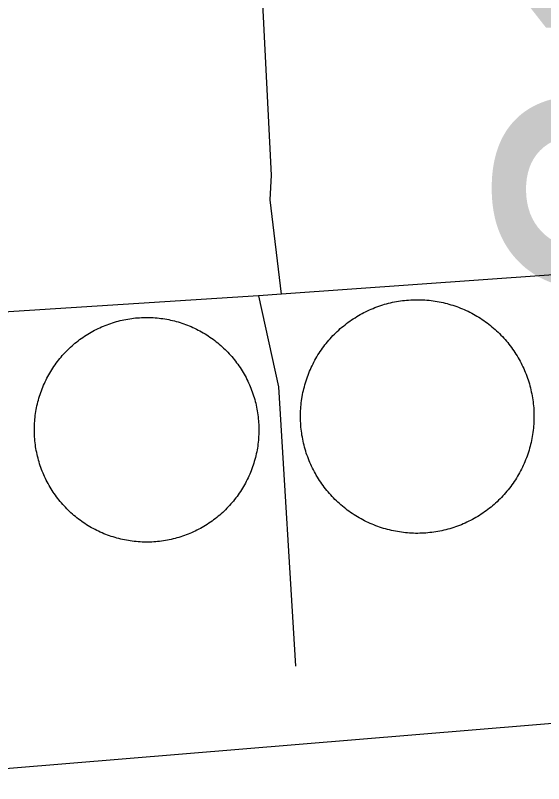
# Model space of a CAD drawing. Extents: x 3598634 to 3636690, y 517270 to 542944.
# Drawn here: x 3616783.1 to 3616944.7, y 533016.3 to 533251.2 of the extents above; entities that cross this region are included whole.
import ezdxf

# ---------------------------------------------------------------- set-up
doc = ezdxf.new("R2010")
doc.units = 0
for name, color, linetype in [('V-DOMW-TANK', 7, 'Continuous'), ('V-ROAD-CNTR', 7, 'Continuous'), ('V-SURV-IDEN', 7, 'Continuous'), ('V-UTIL-LINE', 7, 'Continuous')]:
    doc.layers.add(name, color=color, linetype=linetype)

msp = doc.modelspace()

# ---------------------------------------------------------------- linework, layer by layer
at = {"layer": 'V-DOMW-TANK'}
for points in [[(3616872.14, 533117.37), (3616871.95, 533117.96), (3616871.77, 533118.56), (3616871.61, 533119.16), (3616871.45, 533119.76), (3616871.3, 533120.37), (3616871.16, 533120.98), (3616871.03, 533121.59), (3616870.92, 533122.2), (3616870.81, 533122.81), (3616870.72, 533123.43), (3616870.64, 533124.05), (3616870.56, 533124.67), (3616870.5, 533125.29), (3616870.45, 533125.91), (3616870.41, 533126.53), (3616870.38, 533127.15), (3616870.36, 533127.78), (3616870.35, 533128.4), (3616870.36, 533129.02), (3616870.37, 533129.65), (3616870.4, 533130.27), (3616870.43, 533130.89), (3616870.48, 533131.51), (3616870.53, 533132.13), (3616870.6, 533132.75), (3616870.68, 533133.37), (3616870.77, 533133.99), (3616870.87, 533134.6), (3616870.98, 533135.22), (3616871.11, 533135.83), (3616871.24, 533136.44), (3616871.38, 533137.04), (3616871.54, 533137.65), (3616871.7, 533138.25), (3616871.87, 533138.85), (3616872.06, 533139.44), (3616872.25, 533140.03), (3616872.46, 533140.62), (3616872.68, 533141.21), (3616872.9, 533141.79), (3616873.14, 533142.36), (3616873.39, 533142.94), (3616873.64, 533143.5), (3616873.91, 533144.07), (3616874.19, 533144.63), (3616874.47, 533145.18), (3616874.77, 533145.73), (3616875.07, 533146.28), (3616875.38, 533146.81), (3616875.71, 533147.34), (3616876.04, 533147.87), (3616876.38, 533148.39), (3616876.74, 533148.91), (3616877.1, 533149.42), (3616877.46, 533149.92), (3616877.84, 533150.42), (3616878.23, 533150.9), (3616878.62, 533151.39), (3616879.02, 533151.86), (3616879.44, 533152.33), (3616879.86, 533152.79), (3616880.29, 533153.25), (3616880.72, 533153.69), (3616881.16, 533154.13), (3616881.61, 533154.56), (3616882.07, 533154.98), (3616882.54, 533155.4), (3616883.01, 533155.81), (3616883.49, 533156.2), (3616883.98, 533156.59), (3616884.47, 533156.98), (3616884.97, 533157.35), (3616885.47, 533157.71), (3616885.99, 533158.07), (3616886.5, 533158.41), (3616887.03, 533158.75), (3616887.56, 533159.08), (3616888.09, 533159.39), (3616888.64, 533159.7), (3616889.18, 533160), (3616889.73, 533160.29), (3616890.29, 533160.57), (3616890.85, 533160.84), (3616891.42, 533161.1), (3616891.99, 533161.35), (3616892.56, 533161.6), (3616893.14, 533161.83), (3616893.73, 533162.05), (3616894.31, 533162.26), (3616894.9, 533162.46), (3616895.5, 533162.65), (3616896.1, 533162.83), (3616896.7, 533163), (3616897.3, 533163.15), (3616897.9, 533163.3), (3616898.51, 533163.44), (3616899.12, 533163.56), (3616899.73, 533163.68), (3616900.35, 533163.79), (3616900.97, 533163.88)], [(3616900.97, 533163.88), (3616901.58, 533163.96), (3616902.2, 533164.04), (3616902.82, 533164.1), (3616903.44, 533164.15), (3616904.06, 533164.19), (3616904.69, 533164.22), (3616905.31, 533164.24), (3616905.93, 533164.25), (3616906.56, 533164.24), (3616907.18, 533164.23), (3616907.8, 533164.2), (3616908.43, 533164.17), (3616909.05, 533164.12), (3616909.67, 533164.07), (3616910.29, 533164), (3616910.91, 533163.92), (3616911.52, 533163.83), (3616912.14, 533163.73), (3616912.75, 533163.61), (3616913.36, 533163.49), (3616913.97, 533163.36), (3616914.58, 533163.22), (3616915.18, 533163.06), (3616915.78, 533162.9), (3616916.38, 533162.72), (3616916.98, 533162.54), (3616917.57, 533162.34), (3616918.16, 533162.14), (3616918.74, 533161.92), (3616919.32, 533161.7), (3616919.9, 533161.46), (3616920.47, 533161.21), (3616921.04, 533160.96), (3616921.6, 533160.69), (3616922.16, 533160.41), (3616922.72, 533160.13), (3616923.27, 533159.83), (3616923.81, 533159.53), (3616924.35, 533159.21), (3616924.88, 533158.89), (3616925.41, 533158.56), (3616925.93, 533158.21), (3616926.44, 533157.86), (3616926.95, 533157.5), (3616927.46, 533157.14), (3616927.95, 533156.76), (3616928.44, 533156.37), (3616928.92, 533155.98), (3616929.4, 533155.57), (3616929.87, 533155.16), (3616930.33, 533154.74), (3616930.78, 533154.32), (3616931.23, 533153.88), (3616931.67, 533153.44), (3616932.1, 533152.99), (3616932.52, 533152.53), (3616932.93, 533152.06), (3616933.34, 533151.59), (3616933.74, 533151.11), (3616934.13, 533150.62)], [(3616798.31, 533148.05), (3616798.73, 533148.48), (3616799.15, 533148.9), (3616799.58, 533149.32), (3616800.02, 533149.73), (3616800.46, 533150.13), (3616800.91, 533150.53), (3616801.37, 533150.92), (3616801.83, 533151.29), (3616802.31, 533151.67), (3616802.78, 533152.03), (3616803.27, 533152.38), (3616803.75, 533152.72), (3616804.25, 533153.06), (3616804.75, 533153.39), (3616805.26, 533153.71), (3616805.77, 533154.02), (3616806.29, 533154.32), (3616806.82, 533154.61), (3616807.35, 533154.89), (3616807.88, 533155.17), (3616808.42, 533155.43), (3616808.96, 533155.69), (3616809.51, 533155.93), (3616810.06, 533156.17), (3616810.61, 533156.39), (3616811.17, 533156.61), (3616811.73, 533156.81), (3616812.3, 533157.01), (3616812.87, 533157.2), (3616813.44, 533157.38), (3616814.02, 533157.54), (3616814.6, 533157.7), (3616815.18, 533157.84), (3616815.76, 533157.98), (3616816.35, 533158.11), (3616816.93, 533158.22), (3616817.52, 533158.33), (3616818.12, 533158.42), (3616818.71, 533158.51), (3616819.3, 533158.58), (3616819.9, 533158.65), (3616820.5, 533158.7), (3616821.09, 533158.74), (3616821.69, 533158.78), (3616822.29, 533158.8), (3616822.89, 533158.81), (3616823.49, 533158.82), (3616824.09, 533158.81), (3616824.69, 533158.79), (3616825.29, 533158.76), (3616825.89, 533158.72), (3616826.48, 533158.67), (3616827.08, 533158.6), (3616827.67, 533158.53), (3616828.27, 533158.45), (3616828.86, 533158.36), (3616829.45, 533158.26), (3616830.04, 533158.14), (3616830.62, 533158.02), (3616831.21, 533157.89)], [(3616831.21, 533157.89), (3616831.79, 533157.74), (3616832.37, 533157.59), (3616832.95, 533157.43), (3616833.52, 533157.25), (3616834.09, 533157.07), (3616834.66, 533156.88), (3616835.22, 533156.67), (3616835.78, 533156.46), (3616836.34, 533156.24), (3616836.89, 533156), (3616837.44, 533155.76), (3616837.98, 533155.51), (3616838.52, 533155.25), (3616839.06, 533154.98), (3616839.59, 533154.7), (3616840.11, 533154.41), (3616840.63, 533154.11), (3616841.15, 533153.8), (3616841.66, 533153.49), (3616842.16, 533153.16), (3616842.66, 533152.83), (3616843.15, 533152.48), (3616843.63, 533152.13), (3616844.11, 533151.78), (3616844.59, 533151.41), (3616845.05, 533151.03), (3616845.51, 533150.65), (3616845.97, 533150.25), (3616846.41, 533149.85), (3616846.85, 533149.45), (3616847.29, 533149.03), (3616847.71, 533148.61), (3616848.13, 533148.18), (3616848.54, 533147.74), (3616848.94, 533147.3), (3616849.33, 533146.85), (3616849.72, 533146.39), (3616850.1, 533145.93), (3616850.47, 533145.45), (3616850.83, 533144.97), (3616851.19, 533144.49), (3616851.53, 533144), (3616851.87, 533143.51), (3616852.2, 533143), (3616852.51, 533142.5), (3616852.82, 533141.98), (3616853.12, 533141.47), (3616853.42, 533140.94), (3616853.7, 533140.41), (3616853.97, 533139.88), (3616854.24, 533139.34), (3616854.49, 533138.8), (3616854.74, 533138.25), (3616854.97, 533137.7), (3616855.2, 533137.15), (3616855.41, 533136.59), (3616855.62, 533136.03), (3616855.82, 533135.46), (3616856, 533134.89), (3616856.18, 533134.32), (3616856.35, 533133.74), (3616856.5, 533133.16), (3616856.65, 533132.58), (3616856.79, 533132), (3616856.91, 533131.41), (3616857.03, 533130.82), (3616857.14, 533130.23), (3616857.23, 533129.64), (3616857.31, 533129.05), (3616857.39, 533128.45), (3616857.45, 533127.86), (3616857.51, 533127.26), (3616857.55, 533126.66), (3616857.58, 533126.07), (3616857.61, 533125.47), (3616857.62, 533124.87), (3616857.62, 533124.27), (3616857.61, 533123.67), (3616857.59, 533123.07), (3616857.56, 533122.47), (3616857.52, 533121.88), (3616857.47, 533121.28), (3616857.41, 533120.68), (3616857.34, 533120.08), (3616857.26, 533119.49), (3616857.17, 533118.9), (3616857.06, 533118.31), (3616856.95, 533117.72), (3616856.83, 533117.13), (3616856.69, 533116.55), (3616856.55, 533115.97), (3616856.4, 533115.39), (3616856.23, 533114.81), (3616856.06, 533114.24), (3616855.88, 533113.67), (3616855.68, 533113.1), (3616855.48, 533112.54), (3616855.27, 533111.97), (3616855.04, 533111.42), (3616854.81, 533110.87)], [(3616934.13, 533150.62), (3616934.51, 533150.13), (3616934.88, 533149.63), (3616935.25, 533149.13), (3616935.6, 533148.61), (3616935.95, 533148.09), (3616936.28, 533147.57), (3616936.61, 533147.04), (3616936.93, 533146.51), (3616937.24, 533145.96), (3616937.54, 533145.42), (3616937.83, 533144.87), (3616938.11, 533144.31), (3616938.38, 533143.75), (3616938.64, 533143.18), (3616938.89, 533142.61), (3616939.13, 533142.04), (3616939.36, 533141.46), (3616939.58, 533140.87), (3616939.79, 533140.29), (3616939.99, 533139.7), (3616940.18, 533139.1), (3616940.36, 533138.51), (3616940.53, 533137.91), (3616940.69, 533137.3), (3616940.84, 533136.7), (3616940.97, 533136.09), (3616941.1, 533135.48), (3616941.21, 533134.86), (3616941.32, 533134.25), (3616941.42, 533133.64), (3616941.5, 533133.02), (3616941.57, 533132.4), (3616941.64, 533131.78), (3616941.69, 533131.16), (3616941.73, 533130.53), (3616941.76, 533129.91), (3616941.77, 533129.29), (3616941.78, 533128.67), (3616941.78, 533128.04), (3616941.76, 533127.42), (3616941.74, 533126.8), (3616941.71, 533126.17), (3616941.66, 533125.55), (3616941.6, 533124.93), (3616941.53, 533124.31), (3616941.45, 533123.69), (3616941.36, 533123.08), (3616941.26, 533122.46), (3616941.15, 533121.85), (3616941.03, 533121.24), (3616940.9, 533120.63), (3616940.75, 533120.02), (3616940.6, 533119.42), (3616940.44, 533118.82), (3616940.26, 533118.22), (3616940.07, 533117.62), (3616939.88, 533117.03), (3616939.67, 533116.44), (3616939.46, 533115.86), (3616939.23, 533115.28), (3616939, 533114.7), (3616938.75, 533114.13), (3616938.49, 533113.56), (3616938.23, 533113), (3616937.95, 533112.44), (3616937.66, 533111.89), (3616937.37, 533111.33), (3616937.06, 533110.79), (3616936.75, 533110.25), (3616936.43, 533109.72), (3616936.09, 533109.19), (3616935.75, 533108.67), (3616935.4, 533108.16), (3616935.04, 533107.65), (3616934.67, 533107.15), (3616934.29, 533106.65), (3616933.91, 533106.16), (3616933.51, 533105.68), (3616933.11, 533105.2), (3616932.7, 533104.73), (3616932.28, 533104.27), (3616931.85, 533103.82), (3616931.42, 533103.37), (3616930.97, 533102.94), (3616930.52, 533102.5), (3616930.06, 533102.08), (3616929.6, 533101.67), (3616929.13, 533101.26), (3616928.65, 533100.86), (3616928.16, 533100.47), (3616927.67, 533100.09), (3616927.17, 533099.72), (3616926.66, 533099.35), (3616926.15, 533099), (3616925.63, 533098.65), (3616925.1, 533098.31), (3616924.58, 533097.98), (3616924.04, 533097.67), (3616923.5, 533097.36), (3616922.95, 533097.06)], [(3616804.41, 533095.79), (3616803.91, 533096.12), (3616803.42, 533096.47), (3616802.93, 533096.82), (3616802.45, 533097.18), (3616801.98, 533097.55), (3616801.51, 533097.92), (3616801.05, 533098.3), (3616800.6, 533098.7), (3616800.15, 533099.1), (3616799.71, 533099.51), (3616799.28, 533099.92), (3616798.85, 533100.34), (3616798.44, 533100.77), (3616798.03, 533101.21), (3616797.62, 533101.65), (3616797.23, 533102.11), (3616796.84, 533102.56), (3616796.46, 533103.03), (3616796.1, 533103.5), (3616795.73, 533103.98), (3616795.38, 533104.46), (3616795.04, 533104.95), (3616794.7, 533105.45), (3616794.37, 533105.95), (3616794.05, 533106.46), (3616793.74, 533106.97), (3616793.44, 533107.49), (3616793.15, 533108.01), (3616792.87, 533108.54), (3616792.59, 533109.07), (3616792.33, 533109.61), (3616792.07, 533110.15), (3616791.83, 533110.7), (3616791.59, 533111.25), (3616791.37, 533111.81), (3616791.15, 533112.36), (3616790.94, 533112.93), (3616790.75, 533113.49), (3616790.56, 533114.06), (3616790.38, 533114.64), (3616790.22, 533115.21), (3616790.06, 533115.79), (3616789.91, 533116.37), (3616789.78, 533116.95), (3616789.65, 533117.54), (3616789.53, 533118.13), (3616789.43, 533118.72), (3616789.33, 533119.31), (3616789.25, 533119.9), (3616789.18, 533120.5), (3616789.11, 533121.09), (3616789.06, 533121.69), (3616789.01, 533122.29), (3616788.98, 533122.89), (3616788.96, 533123.48), (3616788.94, 533124.08), (3616788.94, 533124.69), (3616788.95, 533125.28), (3616788.97, 533125.88), (3616789, 533126.48), (3616789.04, 533127.08), (3616789.09, 533127.68), (3616789.15, 533128.27), (3616789.23, 533128.87), (3616789.31, 533129.46), (3616789.4, 533130.05), (3616789.5, 533130.64), (3616789.61, 533131.23), (3616789.74, 533131.82), (3616789.87, 533132.4), (3616790.01, 533132.98), (3616790.17, 533133.57), (3616790.33, 533134.14), (3616790.5, 533134.71), (3616790.69, 533135.29), (3616790.88, 533135.85), (3616791.09, 533136.42), (3616791.3, 533136.98), (3616791.52, 533137.53), (3616791.75, 533138.08), (3616792, 533138.63), (3616792.25, 533139.18), (3616792.51, 533139.71), (3616792.78, 533140.25), (3616793.06, 533140.78), (3616793.35, 533141.31), (3616793.65, 533141.82), (3616793.96, 533142.34), (3616794.27, 533142.85), (3616794.6, 533143.35), (3616794.93, 533143.85), (3616795.27, 533144.34), (3616795.62, 533144.83), (3616795.98, 533145.31), (3616796.35, 533145.78), (3616796.73, 533146.25), (3616797.11, 533146.71), (3616797.5, 533147.16), (3616797.9, 533147.61), (3616798.31, 533148.05)], [(3616922.95, 533097.06), (3616922.4, 533096.77), (3616921.84, 533096.49), (3616921.28, 533096.22), (3616920.72, 533095.96), (3616920.15, 533095.71), (3616919.57, 533095.47), (3616918.99, 533095.24), (3616918.41, 533095.02), (3616917.82, 533094.81), (3616917.23, 533094.61), (3616916.64, 533094.42), (3616916.04, 533094.24), (3616915.44, 533094.07), (3616914.84, 533093.91), (3616914.23, 533093.76), (3616913.62, 533093.63), (3616913.01, 533093.5), (3616912.4, 533093.38), (3616911.79, 533093.28), (3616911.17, 533093.18), (3616910.55, 533093.1), (3616909.93, 533093.03), (3616909.31, 533092.96), (3616908.69, 533092.91), (3616908.07, 533092.87), (3616907.45, 533092.84), (3616906.83, 533092.83), (3616906.2, 533092.82), (3616905.58, 533092.82), (3616904.96, 533092.83), (3616904.33, 533092.86), (3616903.71, 533092.9), (3616903.09, 533092.94), (3616902.47, 533093), (3616901.85, 533093.07), (3616901.23, 533093.15), (3616900.61, 533093.24), (3616900, 533093.34), (3616899.39, 533093.45), (3616898.77, 533093.57), (3616898.16, 533093.7), (3616897.56, 533093.85), (3616896.95, 533094), (3616896.35, 533094.17), (3616895.75, 533094.34), (3616895.16, 533094.52), (3616894.57, 533094.72), (3616893.98, 533094.93), (3616893.39, 533095.14), (3616892.81, 533095.37), (3616892.23, 533095.6), (3616891.66, 533095.85), (3616891.09, 533096.11), (3616890.53, 533096.37), (3616889.97, 533096.65), (3616889.42, 533096.94), (3616888.87, 533097.23), (3616888.33, 533097.54), (3616887.79, 533097.85), (3616887.25, 533098.17), (3616886.73, 533098.51), (3616886.21, 533098.85), (3616885.69, 533099.2), (3616885.18, 533099.56), (3616884.68, 533099.93), (3616884.18, 533100.31), (3616883.7, 533100.69), (3616883.21, 533101.09), (3616882.74, 533101.49), (3616882.27, 533101.9), (3616881.81, 533102.32), (3616881.35, 533102.75), (3616880.91, 533103.19), (3616880.47, 533103.63), (3616880.04, 533104.08), (3616879.62, 533104.54), (3616879.2, 533105), (3616878.79, 533105.47), (3616878.4, 533105.95), (3616878.01, 533106.44), (3616877.62, 533106.94), (3616877.25, 533107.43), (3616876.89, 533107.94), (3616876.53, 533108.45), (3616876.19, 533108.97), (3616875.85, 533109.49), (3616875.52, 533110.02), (3616875.2, 533110.56), (3616874.9, 533111.1), (3616874.6, 533111.65), (3616874.31, 533112.2), (3616874.03, 533112.76), (3616873.76, 533113.32), (3616873.5, 533113.88), (3616873.24, 533114.45), (3616873, 533115.03), (3616872.77, 533115.61), (3616872.55, 533116.19), (3616872.34, 533116.78), (3616872.14, 533117.37)], [(3616854.81, 533110.87), (3616854.57, 533110.32), (3616854.32, 533109.78), (3616854.05, 533109.24), (3616853.78, 533108.7), (3616853.5, 533108.17), (3616853.21, 533107.65), (3616852.92, 533107.13), (3616852.61, 533106.61), (3616852.29, 533106.1), (3616851.97, 533105.6), (3616851.63, 533105.1), (3616851.29, 533104.61), (3616850.94, 533104.12), (3616850.58, 533103.64), (3616850.21, 533103.17), (3616849.84, 533102.7), (3616849.45, 533102.24), (3616849.06, 533101.79), (3616848.66, 533101.34), (3616848.25, 533100.91), (3616847.84, 533100.47), (3616847.42, 533100.05), (3616846.99, 533099.63), (3616846.55, 533099.22), (3616846.1, 533098.82), (3616845.65, 533098.42), (3616845.2, 533098.04), (3616844.73, 533097.66), (3616844.26, 533097.29), (3616843.78, 533096.93), (3616843.3, 533096.57), (3616842.81, 533096.23), (3616842.31, 533095.89), (3616841.81, 533095.56), (3616841.3, 533095.24), (3616840.79, 533094.94), (3616840.27, 533094.63), (3616839.75, 533094.34), (3616839.22, 533094.06), (3616838.69, 533093.79), (3616838.15, 533093.52), (3616837.6, 533093.27), (3616837.06, 533093.02), (3616836.51, 533092.79), (3616835.95, 533092.56), (3616835.39, 533092.34), (3616834.83, 533092.14), (3616834.26, 533091.94), (3616833.7, 533091.75), (3616833.12, 533091.58), (3616832.55, 533091.41), (3616831.97, 533091.25), (3616831.39, 533091.11), (3616830.81, 533090.97), (3616830.22, 533090.84), (3616829.63, 533090.73), (3616829.04, 533090.62), (3616828.45, 533090.53), (3616827.85, 533090.44), (3616827.26, 533090.37), (3616826.66, 533090.3), (3616826.07, 533090.25), (3616825.47, 533090.21), (3616824.87, 533090.17), (3616824.27, 533090.15), (3616823.67, 533090.14), (3616823.07, 533090.14), (3616822.47, 533090.15), (3616821.88, 533090.17), (3616821.28, 533090.19), (3616820.68, 533090.23), (3616820.08, 533090.29), (3616819.49, 533090.35), (3616818.89, 533090.42), (3616818.3, 533090.5), (3616817.7, 533090.59), (3616817.11, 533090.7), (3616816.53, 533090.81), (3616815.94, 533090.93), (3616815.35, 533091.07), (3616814.77, 533091.21), (3616814.19, 533091.36), (3616813.62, 533091.53), (3616813.04, 533091.7), (3616812.47, 533091.88), (3616811.91, 533092.08), (3616811.34, 533092.28), (3616810.78, 533092.49), (3616810.23, 533092.71), (3616809.67, 533092.95), (3616809.12, 533093.19), (3616808.58, 533093.44), (3616808.04, 533093.7), (3616807.51, 533093.97), (3616806.98, 533094.25), (3616806.45, 533094.54), (3616805.93, 533094.84), (3616805.42, 533095.15), (3616804.91, 533095.47), (3616804.41, 533095.79)]]:
    msp.add_lwpolyline(points, dxfattribs=at)
at = {"layer": 'V-ROAD-CNTR'}
msp.add_lwpolyline([(3617077.69, 533044.53), (3617029.97, 533041.5), (3616745.56, 533017.96)], dxfattribs=at)
at = {"layer": 'V-UTIL-LINE'}
for points in [[(3616864.5, 533165.93), (3616861.12, 533194.8), (3616861.51, 533202.34), (3616857.08, 533289.15), (3616886.77, 533291.73), (3616876.76, 533416.62), (3616840.91, 533414.36), (3616838.53, 533461.21), (3616894.87, 533461.03), (3616890.75, 533527.21)], [(3617755.87, 532983.5), (3617737.21, 532983.03), (3617734.95, 533018.88), (3617407.34, 532995.34), (3617216.96, 532981.18), (3617218.5, 532931.63), (3617154.45, 532928.77), (3617151.22, 532959.17), (3617144.26, 532957.47), (3617128.44, 533195.35), (3617050.47, 533189.09), (3617048.09, 533183.03), (3616986.5, 533174.55), (3616864.5, 533165.93), (3616857.53, 533165.44), (3616863.65, 533137.64), (3616868.83, 533052.17)], [(3616857.53, 533165.44), (3616667.94, 533153.3), (3616666.51, 533191.85), (3616545.83, 533183.69)]]:
    msp.add_lwpolyline(points, dxfattribs=at)

# ---------------------------------------------------------------- texts
at = {"layer": 'V-SURV-IDEN'}
msp.add_text('21+66.8', height=100, rotation=91.3129, dxfattribs=at).set_placement((3617031.18, 533162.12))

doc.saveas('drawing.dxf')
